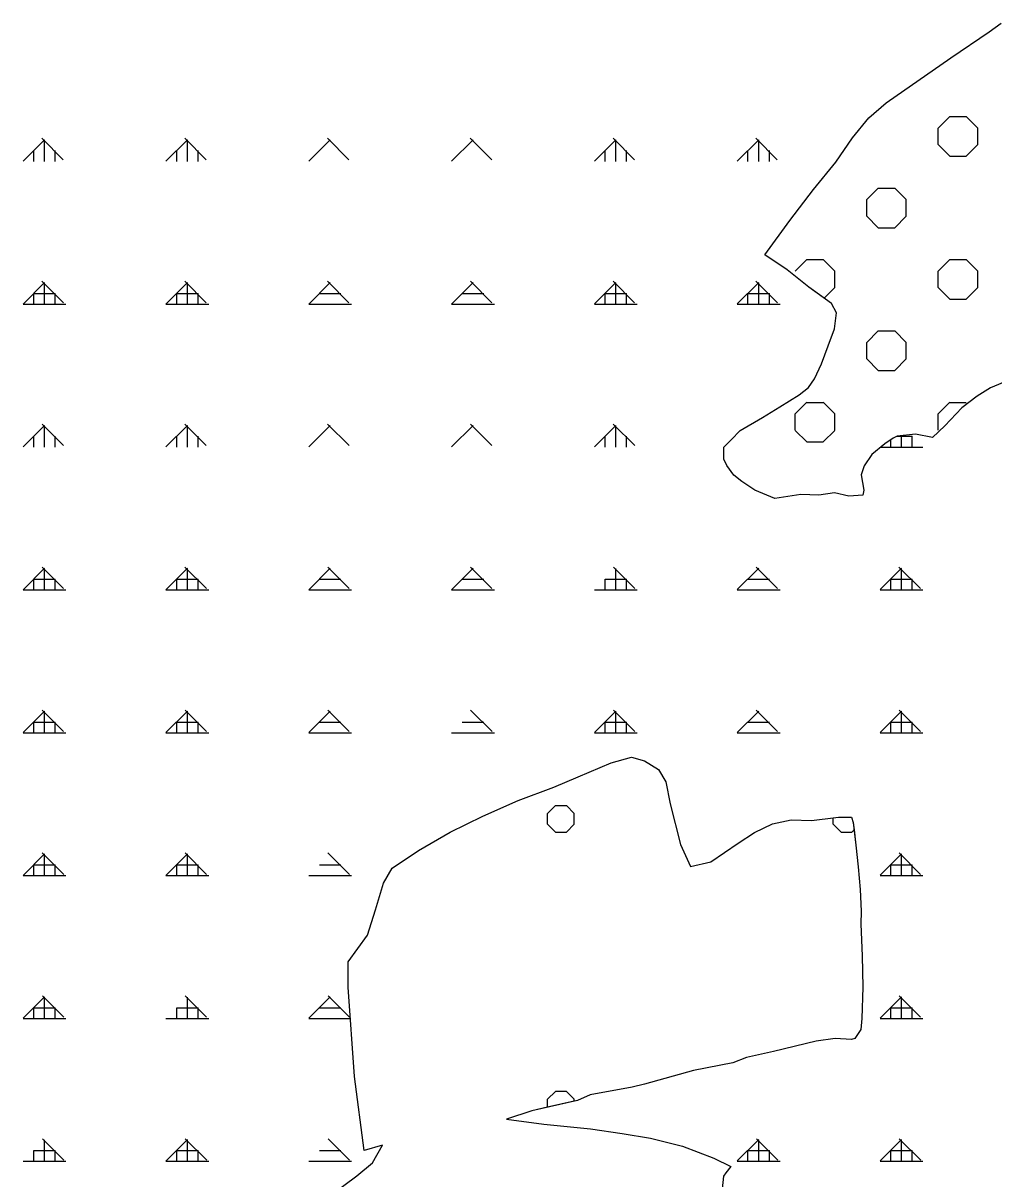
# Model space of a CAD drawing. Extents: x 410727 to 412947, y 4463506 to 4466382.
# Drawn here: x 411114.8 to 411454.6, y 4464491.3 to 4464895.8 of the extents above; entities that cross this region are included whole.
import ezdxf

# ---------------------------------------------------------------- set-up
doc = ezdxf.new("R2010")
doc.units = 0
for name, color, linetype in [('PL_AYA_AGACLANDIRIL', 7, 'Continuous'), ('PL_AYA_ORMAN', 7, 'Continuous'), ('PL_KA_TARIM_DIGER', 7, 'Continuous'), ('TR_AGACALANI', 7, 'Continuous'), ('TR_ORMAN', 7, 'Continuous'), ('TR_TARIMALANI', 7, 'Continuous')]:
    doc.layers.add(name, color=color, linetype=linetype)

msp = doc.modelspace()

# ---------------------------------------------------------------- linework, layer by layer
at = {"layer": 'PL_AYA_AGACLANDIRIL'}
msp.add_lwpolyline([(411459.91, 4464770.78), (411453.51, 4464768.19), (411448.75, 4464765.19), (411443.44, 4464761.1), (411437.46, 4464754.82), (411433.11, 4464750.72), (411427.26, 4464751.95), (411420.77, 4464751.18), (411419.35, 4464750.52), (411416.52, 4464748.56), (411411.95, 4464744.85), (411409.23, 4464740.82), (411408.15, 4464737.65), (411409.12, 4464732.3), (411408.8, 4464730.55), (411403.9, 4464730.23), (411398.79, 4464731.43), (411393.4, 4464730.53), (411387.09, 4464730.75), (411377.95, 4464729.44), (411370.99, 4464732.27), (411366.42, 4464735.33), (411363.59, 4464737.51), (411361.2, 4464740.99), (411360.11, 4464743.17), (411360.11, 4464747.32), (411362.72, 4464749.93), (411365.77, 4464753.2), (411373.6, 4464757.78), (411379.69, 4464761.49), (411386.44, 4464765.63), (411389.7, 4464768.25), (411391.88, 4464771.3), (411394.27, 4464776.53), (411396.67, 4464782.85), (411398.84, 4464788.74), (411399.49, 4464794.41), (411397.76, 4464797.68), (411389.92, 4464803.35), (411382.3, 4464809.45), (411374.47, 4464814.68), (411383.17, 4464826.67), (411391.44, 4464837.58), (411399.28, 4464847.17), (411405.15, 4464855.67), (411410.81, 4464862.65), (411416.9, 4464867.88), (411439.53, 4464883.58), (411453.02, 4464892.74), (411457.16, 4464895.79)], dxfattribs=at)
at = {"layer": 'PL_AYA_ORMAN'}
for points in [[(411395.24, 4464799.5), (411389.92, 4464803.35), (411382.3, 4464809.45), (411374.47, 4464814.68), (411383.17, 4464826.67), (411391.44, 4464837.58), (411399.28, 4464847.17), (411405.15, 4464855.67), (411410.81, 4464862.65), (411416.9, 4464867.88), (411439.53, 4464883.58), (411453.02, 4464892.74), (411457.16, 4464895.79)], [(411459.91, 4464770.78), (411453.51, 4464768.19), (411448.75, 4464765.19), (411443.44, 4464761.1), (411437.46, 4464754.82), (411433.11, 4464750.72), (411427.26, 4464751.95), (411420.77, 4464751.18), (411419.35, 4464750.52), (411416.52, 4464748.56), (411411.95, 4464744.85), (411409.23, 4464740.82), (411408.15, 4464737.65), (411409.12, 4464732.3), (411408.8, 4464730.55), (411403.9, 4464730.23), (411398.79, 4464731.43), (411393.4, 4464730.53), (411387.09, 4464730.75), (411377.95, 4464729.44), (411370.99, 4464732.27), (411366.42, 4464735.33), (411363.59, 4464737.51), (411361.2, 4464740.99), (411360.11, 4464743.17), (411360.11, 4464747.32), (411362.72, 4464749.93), (411365.77, 4464753.2), (411373.6, 4464757.78), (411379.69, 4464761.49), (411386.44, 4464765.63), (411389.7, 4464768.25), (411391.88, 4464771.3), (411394.27, 4464776.53), (411396.67, 4464782.85), (411398.84, 4464788.74), (411399.49, 4464794.41), (411397.76, 4464797.68), (411395.24, 4464799.5)], [(411222.08, 4464485.26), (411231.62, 4464492.34), (411237.15, 4464496.92), (411240.59, 4464503.04), (411234.16, 4464501.22), (411230.77, 4464527.14), (411228.61, 4464558.31), (411228.61, 4464567.26), (411235.39, 4464576.52), (411238.16, 4464585.46), (411240.93, 4464594.72), (411244.01, 4464599.97), (411253.25, 4464606.14), (411264.34, 4464612.62), (411275.73, 4464618.17), (411288.05, 4464623.73), (411300.65, 4464628.42), (411309.14, 4464631.95), (411320.68, 4464636.93), (411327.73, 4464638.86), (411332.38, 4464637.57), (411337.19, 4464634.52), (411339.75, 4464630.18), (411341.36, 4464622.48), (411344.88, 4464608.34), (411348.47, 4464600.55), (411355.57, 4464602.22), (411365.18, 4464608.76), (411370.8, 4464612.48), (411377.15, 4464615.48), (411383.67, 4464616.93), (411390.84, 4464616.75), (411398.43, 4464617.66), (411400.22, 4464617.87), (411404.81, 4464617.87), (411405.42, 4464616.05), (411405.7, 4464613.39), (411406.26, 4464608.06), (411407.11, 4464600.43), (411407.83, 4464592.56), (411408.2, 4464584.93), (411408.08, 4464580.45), (411408.56, 4464569.31), (411408.8, 4464558.41), (411408.44, 4464547.38), (411408.08, 4464543.51), (411406.02, 4464540.36), (411404.81, 4464540), (411399.13, 4464540.36), (411392.48, 4464539.51), (411377.49, 4464535.88), (411368.07, 4464533.7), (411363.25, 4464531.9), (411349.51, 4464529.23), (411332.34, 4464524.45), (411328.01, 4464523.41), (411313.27, 4464520.62), (411308.88, 4464518.71), (411307.68, 4464518.44), (411298.43, 4464516.34), (411292.86, 4464515.08), (411284.08, 4464512.21), (411297.12, 4464510.38), (411313.47, 4464508.77), (411324.53, 4464507.15), (411334.43, 4464505.49), (411345.66, 4464502.68), (411356.56, 4464498.54), (411362.51, 4464495.57), (411360.86, 4464493.42), (411360.03, 4464492.26), (411359.14, 4464484.43)]]:
    msp.add_lwpolyline(points, dxfattribs=at)
at = {"layer": 'PL_KA_TARIM_DIGER'}
msp.add_lwpolyline([(411222.08, 4464485.26), (411231.62, 4464492.34), (411237.15, 4464496.92), (411240.59, 4464503.04), (411234.16, 4464501.22), (411230.77, 4464527.14), (411228.61, 4464558.31), (411228.61, 4464567.26), (411235.39, 4464576.52), (411238.16, 4464585.46), (411240.93, 4464594.72), (411244.01, 4464599.97), (411253.25, 4464606.14), (411264.34, 4464612.62), (411275.73, 4464618.17), (411288.05, 4464623.73), (411300.65, 4464628.42), (411309.14, 4464631.95), (411320.68, 4464636.93), (411327.73, 4464638.86), (411332.38, 4464637.57), (411337.19, 4464634.52), (411339.75, 4464630.18), (411341.36, 4464622.48), (411344.88, 4464608.34), (411348.47, 4464600.55), (411355.57, 4464602.22), (411365.18, 4464608.76), (411370.8, 4464612.48), (411377.15, 4464615.48), (411383.67, 4464616.93), (411390.84, 4464616.75), (411400.22, 4464617.87), (411404.81, 4464617.87), (411405.42, 4464616.05), (411406.26, 4464608.06), (411407.11, 4464600.43), (411407.83, 4464592.56), (411408.2, 4464584.93), (411408.08, 4464580.45), (411408.56, 4464569.31), (411408.8, 4464558.41), (411408.44, 4464547.38), (411408.08, 4464543.51), (411406.02, 4464540.36), (411404.81, 4464540), (411399.13, 4464540.36), (411392.48, 4464539.51), (411377.49, 4464535.88), (411368.07, 4464533.7), (411363.25, 4464531.9), (411349.51, 4464529.23), (411332.34, 4464524.45), (411328.01, 4464523.41), (411313.27, 4464520.62), (411308.88, 4464518.71), (411292.86, 4464515.08), (411284.08, 4464512.21), (411297.12, 4464510.38), (411313.47, 4464508.77), (411324.53, 4464507.15), (411334.43, 4464505.49), (411345.66, 4464502.68), (411356.56, 4464498.54), (411362.51, 4464495.57), (411360.86, 4464493.42), (411360.03, 4464492.26), (411359.14, 4464484.43)], dxfattribs=at)
at = {"layer": 'TR_AGACALANI'}
for p, q in [((411435.11, 4464859.01), (411439.17, 4464863.07)), ((411439.19, 4464863.05), (411444.93, 4464863.05)), ((411448.97, 4464859.01), (411444.91, 4464863.07)), ((411435.11, 4464853.27), (411435.11, 4464859.01)), ((411448.97, 4464853.27), (411448.97, 4464859.01)), ((411439.19, 4464849.19), (411435.13, 4464853.25)), ((411444.93, 4464849.19), (411448.99, 4464853.25)), ((411439.19, 4464849.19), (411444.93, 4464849.19)), ((411410.11, 4464834.01), (411414.17, 4464838.07)), ((411414.19, 4464838.05), (411419.93, 4464838.05)), ((411423.97, 4464834.01), (411419.91, 4464838.07)), ((411410.11, 4464828.27), (411410.11, 4464834.01)), ((411423.97, 4464828.27), (411423.97, 4464834.01)), ((411414.19, 4464824.19), (411410.13, 4464828.25)), ((411419.93, 4464824.19), (411423.99, 4464828.25)), ((411414.19, 4464824.19), (411419.93, 4464824.19)), ((411385.11, 4464809.01), (411389.17, 4464813.07)), ((411389.19, 4464813.05), (411394.93, 4464813.05)), ((411398.97, 4464809.01), (411394.91, 4464813.07)), ((411435.11, 4464809.01), (411439.17, 4464813.07)), ((411439.19, 4464813.05), (411444.93, 4464813.05)), ((411448.97, 4464809.01), (411444.91, 4464813.07)), ((411398.97, 4464803.27), (411398.97, 4464809.01)), ((411435.11, 4464803.27), (411435.11, 4464809.01)), ((411448.97, 4464803.27), (411448.97, 4464809.01)), ((411395.24, 4464799.5), (411398.99, 4464803.25)), ((411439.19, 4464799.19), (411435.13, 4464803.25)), ((411444.93, 4464799.19), (411448.99, 4464803.25)), ((411439.19, 4464799.19), (411444.93, 4464799.19)), ((411410.11, 4464784.01), (411414.17, 4464788.07)), ((411414.19, 4464788.05), (411419.93, 4464788.05)), ((411423.97, 4464784.01), (411419.91, 4464788.07)), ((411410.11, 4464778.27), (411410.11, 4464784.01)), ((411423.97, 4464778.27), (411423.97, 4464784.01)), ((411414.19, 4464774.19), (411410.13, 4464778.25)), ((411419.93, 4464774.19), (411423.99, 4464778.25)), ((411414.19, 4464774.19), (411419.93, 4464774.19)), ((411385.11, 4464759.01), (411389.17, 4464763.07)), ((411389.19, 4464763.05), (411394.93, 4464763.05)), ((411398.97, 4464759.01), (411394.91, 4464763.07)), ((411435.11, 4464759.01), (411439.17, 4464763.07)), ((411439.19, 4464763.05), (411444.93, 4464763.05)), ((411385.11, 4464753.27), (411385.11, 4464759.01)), ((411398.97, 4464753.27), (411398.97, 4464759.01)), ((411435.11, 4464753.27), (411435.11, 4464759.01)), ((411389.19, 4464749.19), (411385.13, 4464753.25)), ((411394.93, 4464749.19), (411398.99, 4464753.25)), ((411389.19, 4464749.19), (411394.93, 4464749.19))]:
    msp.add_line(p, q, dxfattribs=at)
at = {"layer": 'TR_ORMAN'}
for p, q in [((411114.8, 4464847.44), (411122.3, 4464854.94)), ((411128.86, 4464847.97), (411121.36, 4464855.47)), ((411122.31, 4464847.41), (411122.31, 4464854.91)), ((411164.8, 4464847.45), (411172.3, 4464854.95)), ((411178.86, 4464847.97), (411171.36, 4464855.47)), ((411172.31, 4464847.41), (411172.31, 4464854.91)), ((411214.8, 4464847.45), (411222.3, 4464854.95)), ((411228.85, 4464847.97), (411221.35, 4464855.47)), ((411264.8, 4464847.46), (411272.3, 4464854.96)), ((411278.84, 4464847.97), (411271.34, 4464855.47)), ((411314.8, 4464847.47), (411322.3, 4464854.97)), ((411328.83, 4464847.97), (411321.33, 4464855.47)), ((411328.83, 4464847.97), (411321.33, 4464855.47)), ((411322.31, 4464847.41), (411322.31, 4464854.91)), ((411322.31, 4464847.41), (411322.31, 4464854.91)), ((411364.8, 4464847.48), (411372.3, 4464854.97)), ((411378.83, 4464847.97), (411371.33, 4464855.47)), ((411372.31, 4464847.41), (411372.31, 4464854.91)), ((411372.31, 4464847.41), (411372.31, 4464854.91)), ((411118.56, 4464847.41), (411118.56, 4464851.16)), ((411126.06, 4464847.41), (411126.06, 4464851.16)), ((411168.56, 4464847.41), (411168.56, 4464851.16)), ((411176.06, 4464847.41), (411176.06, 4464851.16)), ((411318.56, 4464847.41), (411318.56, 4464851.16)), ((411318.56, 4464847.41), (411318.56, 4464851.16)), ((411326.06, 4464847.41), (411326.06, 4464851.16)), ((411326.06, 4464847.41), (411326.06, 4464851.16)), ((411368.56, 4464847.41), (411368.56, 4464851.16)), ((411368.56, 4464847.41), (411368.56, 4464851.16)), ((411376.06, 4464847.41), (411376.06, 4464851.16)), ((411376.06, 4464847.41), (411376.06, 4464851.16)), ((411114.8, 4464797.45), (411122.3, 4464804.95)), ((411128.89, 4464797.94), (411121.4, 4464805.44)), ((411122.31, 4464797.41), (411122.31, 4464804.91)), ((411164.8, 4464797.45), (411172.3, 4464804.95)), ((411178.89, 4464797.94), (411171.39, 4464805.44)), ((411172.31, 4464797.41), (411172.31, 4464804.91)), ((411214.8, 4464797.46), (411222.3, 4464804.96)), ((411228.88, 4464797.94), (411221.38, 4464805.44)), ((411264.8, 4464797.47), (411272.3, 4464804.97)), ((411278.87, 4464797.94), (411271.37, 4464805.44)), ((411314.8, 4464797.48), (411322.3, 4464804.97)), ((411328.86, 4464797.94), (411321.37, 4464805.44)), ((411322.31, 4464797.41), (411322.31, 4464804.91)), ((411322.31, 4464797.41), (411322.31, 4464804.91)), ((411364.8, 4464797.48), (411372.3, 4464804.98)), ((411378.86, 4464797.94), (411371.36, 4464805.44)), ((411378.86, 4464797.94), (411371.36, 4464805.44)), ((411372.31, 4464797.41), (411372.31, 4464804.91)), ((411372.31, 4464797.41), (411372.31, 4464804.91)), ((411118.56, 4464797.41), (411118.56, 4464801.16)), ((411118.56, 4464801.16), (411126.06, 4464801.16)), ((411126.06, 4464797.41), (411126.06, 4464801.16)), ((411168.56, 4464797.41), (411168.56, 4464801.16)), ((411168.56, 4464801.16), (411176.06, 4464801.16)), ((411176.06, 4464797.41), (411176.06, 4464801.16)), ((411218.56, 4464801.16), (411226.06, 4464801.16)), ((411268.56, 4464801.16), (411276.06, 4464801.16)), ((411318.56, 4464797.41), (411318.56, 4464801.16)), ((411318.56, 4464797.41), (411318.56, 4464801.16)), ((411318.56, 4464801.16), (411326.06, 4464801.16)), ((411326.06, 4464797.41), (411326.06, 4464801.16)), ((411326.06, 4464797.41), (411326.06, 4464801.16)), ((411368.56, 4464797.41), (411368.56, 4464801.16)), ((411368.56, 4464797.41), (411368.56, 4464801.16)), ((411368.56, 4464801.16), (411376.06, 4464801.16)), ((411376.06, 4464797.41), (411376.06, 4464801.16)), ((411114.81, 4464797.41), (411129.81, 4464797.41)), ((411164.81, 4464797.41), (411179.81, 4464797.41)), ((411214.81, 4464797.41), (411229.81, 4464797.41)), ((411264.81, 4464797.41), (411279.81, 4464797.41)), ((411314.81, 4464797.41), (411329.81, 4464797.41)), ((411364.81, 4464797.41), (411379.81, 4464797.41)), ((411114.8, 4464747.45), (411122.3, 4464754.95)), ((411128.93, 4464747.92), (411121.43, 4464755.42)), ((411122.31, 4464747.41), (411122.31, 4464754.91)), ((411164.8, 4464747.46), (411172.3, 4464754.96)), ((411178.92, 4464747.92), (411171.42, 4464755.42)), ((411172.31, 4464747.41), (411172.31, 4464754.91)), ((411214.8, 4464747.47), (411222.3, 4464754.97)), ((411228.91, 4464747.92), (411221.41, 4464755.42)), ((411264.8, 4464747.48), (411272.3, 4464754.97)), ((411278.9, 4464747.92), (411271.4, 4464755.42)), ((411314.8, 4464747.48), (411322.3, 4464754.98)), ((411328.9, 4464747.92), (411321.4, 4464755.42)), ((411322.31, 4464747.41), (411322.31, 4464754.91)), ((411322.31, 4464747.41), (411322.31, 4464754.91)), ((411118.56, 4464747.41), (411118.56, 4464751.16)), ((411126.06, 4464747.41), (411126.06, 4464751.16)), ((411168.56, 4464747.41), (411168.56, 4464751.16)), ((411176.06, 4464747.41), (411176.06, 4464751.16)), ((411318.56, 4464747.41), (411318.56, 4464751.16)), ((411318.56, 4464747.41), (411318.56, 4464751.16)), ((411326.06, 4464747.41), (411326.06, 4464751.16)), ((411326.06, 4464747.41), (411326.06, 4464751.16)), ((411418.56, 4464747.41), (411418.56, 4464749.98)), ((411420.72, 4464751.16), (411426.06, 4464751.16)), ((411422.31, 4464747.41), (411422.31, 4464751.36)), ((411426.06, 4464747.41), (411426.06, 4464751.16)), ((411415.1, 4464747.41), (411429.81, 4464747.41)), ((411114.8, 4464697.46), (411122.3, 4464704.96)), ((411128.96, 4464697.89), (411121.46, 4464705.39)), ((411128.96, 4464697.89), (411121.46, 4464705.39)), ((411122.31, 4464697.41), (411122.31, 4464704.91)), ((411164.8, 4464697.47), (411172.3, 4464704.97)), ((411178.95, 4464697.89), (411171.45, 4464705.39)), ((411172.31, 4464697.41), (411172.31, 4464704.91)), ((411214.8, 4464697.48), (411222.3, 4464704.98)), ((411228.94, 4464697.89), (411221.44, 4464705.39)), ((411264.8, 4464697.48), (411272.3, 4464704.98)), ((411278.94, 4464697.89), (411271.44, 4464705.39)), ((411328.93, 4464697.89), (411321.43, 4464705.39)), ((411322.31, 4464697.41), (411322.31, 4464704.91)), ((411322.31, 4464697.41), (411322.31, 4464704.91)), ((411364.8, 4464697.5), (411372.3, 4464705)), ((411378.92, 4464697.89), (411371.42, 4464705.39)), ((411414.8, 4464697.5), (411422.3, 4464705)), ((411428.91, 4464697.89), (411421.41, 4464705.39)), ((411422.31, 4464697.41), (411422.31, 4464704.91)), ((411118.56, 4464697.41), (411118.56, 4464701.16)), ((411118.56, 4464701.16), (411126.06, 4464701.16)), ((411126.06, 4464697.41), (411126.06, 4464701.16)), ((411168.56, 4464697.41), (411168.56, 4464701.16)), ((411168.56, 4464701.16), (411176.06, 4464701.16)), ((411176.06, 4464697.41), (411176.06, 4464701.16)), ((411218.56, 4464701.16), (411226.06, 4464701.16)), ((411268.56, 4464701.16), (411276.06, 4464701.16)), ((411318.56, 4464697.41), (411318.56, 4464701.16)), ((411318.56, 4464697.41), (411318.56, 4464701.16)), ((411318.56, 4464701.16), (411326.06, 4464701.16)), ((411326.06, 4464697.41), (411326.06, 4464701.16)), ((411326.06, 4464697.41), (411326.06, 4464701.16)), ((411368.56, 4464701.16), (411376.06, 4464701.16)), ((411418.56, 4464697.41), (411418.56, 4464701.16)), ((411418.56, 4464701.16), (411426.06, 4464701.16)), ((411426.06, 4464697.41), (411426.06, 4464701.16)), ((411114.81, 4464697.41), (411129.81, 4464697.41)), ((411164.81, 4464697.41), (411179.81, 4464697.41)), ((411214.81, 4464697.41), (411229.81, 4464697.41)), ((411264.81, 4464697.41), (411279.81, 4464697.41)), ((411314.81, 4464697.41), (411329.81, 4464697.41)), ((411364.81, 4464697.41), (411379.81, 4464697.41)), ((411414.81, 4464697.41), (411429.81, 4464697.41)), ((411114.8, 4464647.47), (411122.3, 4464654.97)), ((411128.99, 4464647.87), (411121.49, 4464655.37)), ((411122.31, 4464647.41), (411122.31, 4464654.91)), ((411164.8, 4464647.48), (411172.3, 4464654.98)), ((411178.98, 4464647.87), (411171.48, 4464655.37)), ((411178.98, 4464647.87), (411171.48, 4464655.37)), ((411172.31, 4464647.41), (411172.31, 4464654.91)), ((411214.8, 4464647.48), (411222.3, 4464654.98)), ((411228.98, 4464647.87), (411221.48, 4464655.37)), ((411278.97, 4464647.87), (411271.47, 4464655.37)), ((411314.8, 4464647.5), (411322.3, 4464655)), ((411328.96, 4464647.87), (411321.46, 4464655.37)), ((411322.31, 4464647.41), (411322.31, 4464654.91)), ((411322.31, 4464647.41), (411322.31, 4464654.91)), ((411364.8, 4464647.51), (411372.3, 4464655)), ((411378.95, 4464647.87), (411371.45, 4464655.37)), ((411414.8, 4464647.51), (411422.3, 4464655.01)), ((411428.94, 4464647.87), (411421.45, 4464655.37)), ((411422.31, 4464647.41), (411422.31, 4464654.91)), ((411118.56, 4464647.41), (411118.56, 4464651.16)), ((411118.56, 4464651.16), (411126.06, 4464651.16)), ((411126.06, 4464647.41), (411126.06, 4464651.16)), ((411168.56, 4464647.41), (411168.56, 4464651.16)), ((411168.56, 4464651.16), (411176.06, 4464651.16)), ((411176.06, 4464647.41), (411176.06, 4464651.16)), ((411218.56, 4464651.16), (411226.06, 4464651.16)), ((411268.56, 4464651.16), (411276.06, 4464651.16)), ((411318.56, 4464647.41), (411318.56, 4464651.16)), ((411318.56, 4464647.41), (411318.56, 4464651.16)), ((411318.56, 4464651.16), (411326.06, 4464651.16)), ((411326.06, 4464647.41), (411326.06, 4464651.16)), ((411326.06, 4464647.41), (411326.06, 4464651.16)), ((411368.56, 4464651.16), (411376.06, 4464651.16)), ((411418.56, 4464647.41), (411418.56, 4464651.16)), ((411418.56, 4464651.16), (411426.06, 4464651.16)), ((411426.06, 4464647.41), (411426.06, 4464651.16)), ((411114.81, 4464647.41), (411129.81, 4464647.41)), ((411164.81, 4464647.41), (411179.81, 4464647.41)), ((411214.81, 4464647.41), (411229.81, 4464647.41)), ((411264.81, 4464647.41), (411279.81, 4464647.41)), ((411314.81, 4464647.41), (411329.81, 4464647.41)), ((411364.81, 4464647.41), (411379.81, 4464647.41)), ((411414.81, 4464647.41), (411429.81, 4464647.41)), ((411114.8, 4464597.48), (411122.3, 4464604.98)), ((411129.02, 4464597.85), (411121.52, 4464605.34)), ((411129.02, 4464597.85), (411121.52, 4464605.34)), ((411122.31, 4464597.41), (411122.31, 4464604.91)), ((411164.8, 4464597.48), (411172.3, 4464604.98)), ((411179.01, 4464597.85), (411171.52, 4464605.34)), ((411172.31, 4464597.41), (411172.31, 4464604.91)), ((411229.01, 4464597.85), (411221.51, 4464605.34)), ((411229.01, 4464597.85), (411221.51, 4464605.34)), ((411414.8, 4464597.52), (411422.3, 4464605.02)), ((411414.8, 4464597.52), (411422.3, 4464605.02)), ((411428.98, 4464597.85), (411421.48, 4464605.34)), ((411422.31, 4464597.41), (411422.31, 4464604.91)), ((411118.56, 4464597.41), (411118.56, 4464601.16)), ((411118.56, 4464601.16), (411126.06, 4464601.16)), ((411126.06, 4464597.41), (411126.06, 4464601.16)), ((411168.56, 4464601.16), (411176.06, 4464601.16)), ((411168.56, 4464597.41), (411168.56, 4464601.16)), ((411176.06, 4464597.41), (411176.06, 4464601.16)), ((411218.56, 4464601.16), (411226.06, 4464601.16)), ((411418.56, 4464597.41), (411418.56, 4464601.16)), ((411418.56, 4464601.16), (411426.06, 4464601.16)), ((411418.56, 4464601.16), (411426.06, 4464601.16)), ((411426.06, 4464597.41), (411426.06, 4464601.16)), ((411114.81, 4464597.41), (411129.81, 4464597.41)), ((411164.81, 4464597.41), (411179.81, 4464597.41)), ((411214.81, 4464597.41), (411229.81, 4464597.41)), ((411414.81, 4464597.41), (411429.81, 4464597.41)), ((411114.8, 4464547.49), (411122.3, 4464554.98)), ((411129.05, 4464547.82), (411121.55, 4464555.32)), ((411122.31, 4464547.41), (411122.31, 4464554.91)), ((411179.05, 4464547.82), (411171.55, 4464555.32)), ((411179.05, 4464547.82), (411171.55, 4464555.32)), ((411172.31, 4464547.41), (411172.31, 4464554.91)), ((411214.8, 4464547.5), (411222.3, 4464555)), ((411229.04, 4464547.82), (411221.54, 4464555.32)), ((411414.8, 4464547.53), (411422.3, 4464555.03)), ((411429.01, 4464547.82), (411421.51, 4464555.32)), ((411422.31, 4464547.41), (411422.31, 4464554.91)), ((411118.56, 4464547.41), (411118.56, 4464551.16)), ((411118.56, 4464551.16), (411126.06, 4464551.16)), ((411126.06, 4464547.41), (411126.06, 4464551.16)), ((411168.56, 4464547.41), (411168.56, 4464551.16)), ((411168.56, 4464551.16), (411176.06, 4464551.16)), ((411176.06, 4464547.41), (411176.06, 4464551.16)), ((411218.56, 4464551.16), (411226.06, 4464551.16)), ((411418.56, 4464547.41), (411418.56, 4464551.16)), ((411418.56, 4464551.16), (411426.06, 4464551.16)), ((411426.06, 4464547.41), (411426.06, 4464551.16)), ((411114.81, 4464547.41), (411129.81, 4464547.41)), ((411164.81, 4464547.41), (411179.81, 4464547.41)), ((411214.81, 4464547.41), (411229.37, 4464547.41)), ((411414.81, 4464547.41), (411429.81, 4464547.41)), ((411129.09, 4464497.8), (411121.59, 4464505.3)), ((411122.31, 4464497.41), (411122.31, 4464504.91)), ((411164.8, 4464497.5), (411172.3, 4464505)), ((411179.08, 4464497.8), (411171.58, 4464505.3)), ((411172.31, 4464497.41), (411172.31, 4464504.91)), ((411229.07, 4464497.8), (411221.57, 4464505.3)), ((411229.07, 4464497.8), (411221.57, 4464505.3)), ((411364.8, 4464497.53), (411372.3, 4464505.03)), ((411379.05, 4464497.8), (411371.55, 4464505.3)), ((411372.31, 4464497.41), (411372.31, 4464504.91)), ((411414.8, 4464497.54), (411422.3, 4464505.03)), ((411414.8, 4464497.54), (411422.3, 4464505.03)), ((411429.04, 4464497.8), (411421.54, 4464505.3)), ((411422.31, 4464497.41), (411422.31, 4464504.91)), ((411118.56, 4464497.41), (411118.56, 4464501.16)), ((411118.56, 4464501.16), (411126.06, 4464501.16)), ((411126.06, 4464497.41), (411126.06, 4464501.16)), ((411168.56, 4464497.41), (411168.56, 4464501.16)), ((411168.56, 4464501.16), (411176.06, 4464501.16)), ((411176.06, 4464497.41), (411176.06, 4464501.16)), ((411218.56, 4464501.16), (411226.06, 4464501.16)), ((411368.56, 4464497.41), (411368.56, 4464501.16)), ((411368.56, 4464501.16), (411376.06, 4464501.16)), ((411376.06, 4464497.41), (411376.06, 4464501.16)), ((411418.56, 4464497.41), (411418.56, 4464501.16)), ((411418.56, 4464501.16), (411426.06, 4464501.16)), ((411426.06, 4464497.41), (411426.06, 4464501.16)), ((411114.81, 4464497.41), (411129.81, 4464497.41)), ((411164.81, 4464497.41), (411179.81, 4464497.41)), ((411214.81, 4464497.41), (411229.81, 4464497.41)), ((411364.81, 4464497.41), (411379.81, 4464497.41)), ((411414.81, 4464497.41), (411429.81, 4464497.41))]:
    msp.add_line(p, q, dxfattribs=at)
at = {"layer": 'TR_TARIMALANI'}
for p, q in [((411298.43, 4464619.19), (411301.13, 4464621.9)), ((411301.14, 4464621.91), (411304.97, 4464621.91)), ((411307.68, 4464619.19), (411304.97, 4464621.9)), ((411298.43, 4464615.37), (411298.43, 4464619.2)), ((411307.68, 4464615.37), (411307.68, 4464619.2)), ((411398.43, 4464615.37), (411398.43, 4464617.66)), ((411301.14, 4464612.65), (411298.43, 4464615.36)), ((411301.14, 4464612.66), (411304.97, 4464612.66)), ((411304.97, 4464612.65), (411307.67, 4464615.36)), ((411401.14, 4464612.65), (411398.43, 4464615.36)), ((411401.14, 4464612.66), (411404.97, 4464612.66)), ((411404.97, 4464612.65), (411405.7, 4464613.39)), ((411298.43, 4464519.19), (411301.13, 4464521.9)), ((411298.43, 4464516.34), (411298.43, 4464519.2)), ((411301.14, 4464521.91), (411304.97, 4464521.91)), ((411307.68, 4464519.19), (411304.97, 4464521.9)), ((411307.68, 4464518.44), (411307.68, 4464519.2))]:
    msp.add_line(p, q, dxfattribs=at)

doc.saveas('drawing.dxf')
